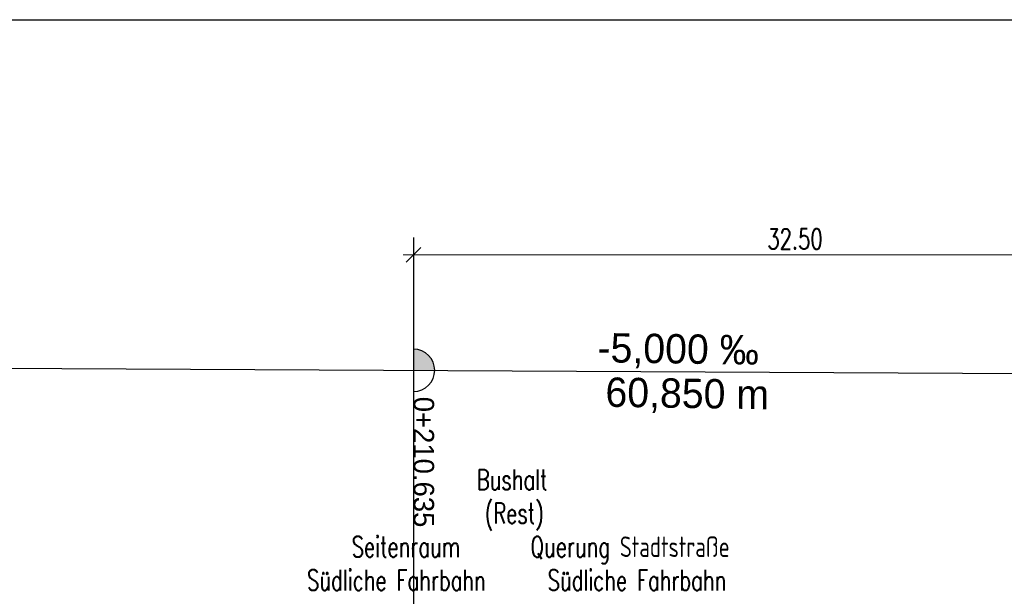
# Model space of a CAD drawing. Header units: metres. Extents: x 3458045 to 3462392, y 5482308 to 5484762.
# Tile 364 of 458: x 3461153 to 3461195, y 5484021 to 5484046. Entities that reach past the tile are written whole.
import ezdxf

# ---------------------------------------------------------------- set-up
doc = ezdxf.new("R2010")
doc.units = ezdxf.units.M
doc.header["$PDMODE"] = 3
doc.header["$PDSIZE"] = 0.1
doc.linetypes.add('AUSGEZOGEN', pattern=[2, 1, 1])
doc.layers.get('0').update_dxf_attribs({"linetype": 'CONTINUOUS'})
doc.layers.get('DEFPOINTS').update_dxf_attribs({"linetype": 'CONTINUOUS'})
doc.layers.add('SP_LAYOUT', color=50, linetype='CONTINUOUS', plot=False)
for name, color, linetype in [('SP_Tangentenband', 1, 'CONTINUOUS'), ('SP_TEXT', 2, 'CONTINUOUS'), ('SP_VERM-VA-B44', 150, 'CONTINUOUS')]:
    doc.layers.add(name, color=color, linetype=linetype)
doc.styles.add('K_ISOCP', font='k_isocp.shx')
doc.styles.add('SP_F', font='romans.shx', dxfattribs={"width": 0.7, "bigfont": 'sp_f.shx'})
doc.dimstyles.new('SOFI35$0', dxfattribs={"dimtxt": 3.5, "dimasz": 0.35, "dimexe": 0.9, "dimexo": 0.625, "dimgap": 0.945, "dimtad": 1, "dimdec": 3, "dimrnd": 0.001, "dimzin": 1, "dimdsep": 46, "dimtxsty": 'SP_F', "dimblk1": 'SOF_BEMSTR1', "dimblk2": 'SOF_BEMSTR2', "dimsah": 1, "dimcen": 3.5, "dimse1": 1, "dimse2": 1, "dimclrd": 1, "dimclre": 1, "dimclrt": 2, "dimaunit": 2, "dimazin": 0, "dimtfac": 1, "dimtdec": 3, "dimtmove": 0, "dimatfit": 3, "dimfxl": 1, "dimtolj": 1, "dimtzin": 0, "dimlwd": 0, "dimlwe": 0, "dimarcsym": 0})

# ---------------------------------------------------------------- blocks, each defined once
blk = doc.blocks.new('SOF_BEMSTR1')
at = {"color": 0, "linetype": 'ByBlock', "lineweight": -2}
for p, q in [((0, 20), (0, -8.5)), ((3.535, 3.535), (-3.535, -3.535)), ((-5, 0), (5, 0))]:
    blk.add_line(p, q, dxfattribs=at)
blk = doc.blocks.new('SOF_BEMSTR2')
at = {"color": 0, "linetype": 'ByBlock', "lineweight": -2}
for p, q in [((0, -20), (0, 8.5)), ((3.535, 3.535), (-3.535, -3.535)), ((-5, 0), (5, 0))]:
    blk.add_line(p, q, dxfattribs=at)
blk = doc.blocks.new('*D328')
at = {"layer": 'DEFPOINTS', "color": 0, "linetype": 'AUSGEZOGEN', "transparency": 16777216}
for p in [(3461202.319, 5484035.9), (3461169.819, 5484021.463), (3461202.319, 5484021.463)]:
    blk.add_point(p, dxfattribs=at)
at = {"layer": 'SP_Tangentenband', "color": 1, "linetype": 'AUSGEZOGEN', "lineweight": 0, "transparency": 16777216}
blk.add_line((3461169.906, 5484035.9), (3461202.231, 5484035.9), dxfattribs=at)
at = {"layer": 'SP_Tangentenband', "color": 1, "linetype": 'AUSGEZOGEN', "lineweight": 0, "transparency": 16777216, "xscale": 0.08750000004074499, "yscale": 0.08750000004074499, "zscale": 0.08750000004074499, "rotation": 180}
blk.add_blockref('SOF_BEMSTR1', (3461169.819, 5484035.9), dxfattribs=at)
at = {"layer": 'SP_Tangentenband', "color": 1, "linetype": 'AUSGEZOGEN', "lineweight": 0, "transparency": 16777216, "xscale": 0.08750000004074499, "yscale": 0.08750000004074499, "zscale": 0.08750000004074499}
blk.add_blockref('SOF_BEMSTR2', (3461202.319, 5484035.9), dxfattribs=at)
at = {"layer": 'SP_Tangentenband', "color": 2, "linetype": 'AUSGEZOGEN', "transparency": 16777216, "insert": (3461186.069, 5484036.573), "char_height": 0.875, "attachment_point": 5, "style": 'SP_F'}
blk.add_mtext('\\A1;\\A1;32.50{\\H.7x;\\S^ ;}', dxfattribs=at)

msp = doc.modelspace()

# ---------------------------------------------------------------- hatches: boundary and pattern name
at = {"layer": 'SP_Tangentenband'}
h = msp.add_hatch(color=1, dxfattribs=at)
h.dxf.hatch_style = 1
edge = h.paths.add_edge_path()
edge.add_line((3461169.819, 5484031.8791), (3461169.819, 5484030.9791))
edge.add_line((3461169.819, 5484030.9791), (3461170.719, 5484030.9746))
edge.add_arc((3461169.819, 5484030.9791), 0.9, 359.71352, 450)

# ---------------------------------------------------------------- linework, layer by layer
at = {"layer": 'SP_LAYOUT'}
msp.add_lwpolyline([(3461114.6626, 5484045.9145), (3461465.2583, 5484045.9145), (3461465.2583, 5483950.3419), (3461114.6626, 5483950.3419)], close=True, dxfattribs=at)
at = {"layer": 'SP_Tangentenband', "color": 1}
for p, q in [((3461169.819, 5484036.6433), (3461169.819, 5484000.9278)), ((3461141.4685, 5484031.1208), (3461202.319, 5484030.8166))]:
    msp.add_line(p, q, dxfattribs=at)
msp.add_arc((3461169.819, 5484030.9791), 0.9, 270, 90, dxfattribs=at)

# ---------------------------------------------------------------- texts
at = {"layer": 'SP_Tangentenband', "color": 3, "style": 'K_ISOCP'}
for s, p in [('-5,000 ‰', (3461177.6476, 5484031.3239)), ('60,850 m', (3461177.9854, 5484029.429))]:
    msp.add_text(s, height=1.25, rotation=359.10537, dxfattribs=at).set_placement(p)
at = {"layer": 'SP_TEXT', "style": 'K_ISOCP'}
msp.add_text('0+210.635', height=0.875, rotation=270, dxfattribs=at).set_placement((3461169.819, 5484029.8536))
at = {"layer": 'SP_VERM-VA-B44', "color": 2, "style": 'SP_F', "width": 0.7}
for s, p in [('Bushalt', (3461172.5057, 5484025.8845)), ('(Rest)', (3461172.8464, 5484024.4551)), ('Seitenraum', (3461167.1845, 5484023.0273)), ('Querung Stadtstraße', (3461174.802, 5484023.0273)), ('Südliche Fahrbahn', (3461165.2815, 5484021.6007)), ('Südliche Fahrbahn', (3461175.5275, 5484021.6007))]:
    msp.add_text(s, height=0.875, dxfattribs=at).set_placement(p)

# ---------------------------------------------------------------- dimensions: what is measured, and where the dimension line sits
at = {"layer": 'SP_Tangentenband', "color": 1, "linetype": 'AUSGEZOGEN'}
dim = msp.add_linear_dim(base=(3461202.319, 5484035.8996), p1=(3461169.819, 5484021.4631), p2=(3461202.319, 5484021.4631), text='\\A1;32.50{\\H.7x;\\S^ ;}', dimstyle='SOFI35$0', dxfattribs=at)
dim.commit()
dim.dimension.update_dxf_attribs({"geometry": '*D328', "text_midpoint": (3461186.069, 5484036.5733)})

doc.saveas('drawing.dxf')
